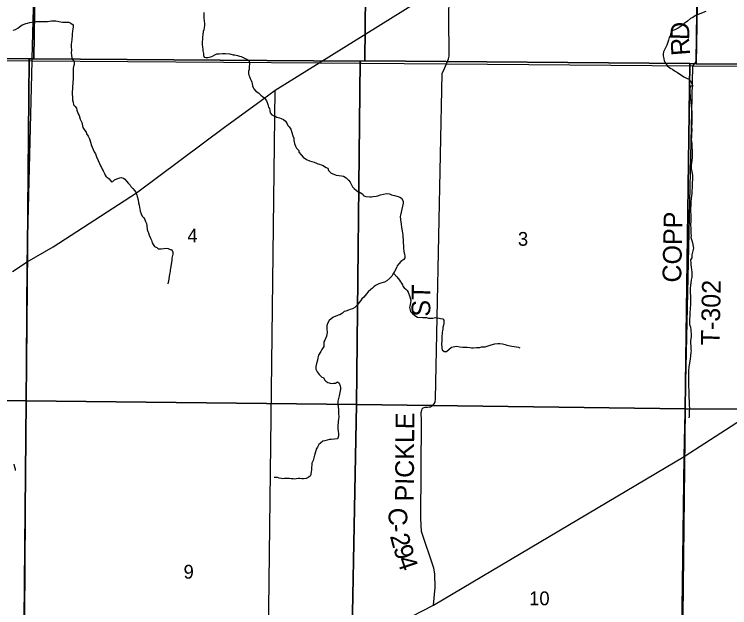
# Model space of a CAD drawing. Extents: x 1588073 to 2013523, y 1090242 to 1357120.
# Drawn here: x 1853753 to 1865230, y 1209425 to 1218948 of the extents above; entities that cross this region are included whole.
import ezdxf

# ---------------------------------------------------------------- set-up
doc = ezdxf.new("R2010")
doc.units = 0
for name, color, linetype in [('GM_X_County_Road', 7, 'Continuous'), ('GM_X_County_Road_Text', 7, 'Continuous'), ('GM_X_Minor_River', 7, 'Continuous'), ('GM_X_Section', 7, 'Continuous'), ('GM_X_Section_Text', 7, 'Continuous'), ('GM_X_State_Route', 7, 'Continuous'), ('GM_X_Township', 7, 'Continuous'), ('GM_X_Township_Road', 7, 'Continuous'), ('GM_X_Township_Road_Text', 7, 'Continuous')]:
    doc.layers.add(name, color=color, linetype=linetype)

msp = doc.modelspace()

# ---------------------------------------------------------------- linework, layer by layer
at = {"layer": 'GM_X_County_Road'}
for points in [[(1860687, 1218153), (1860699, 1218182), (1860720, 1218232), (1860729, 1218274), (1860725, 1218915), (1860732, 1219476)], [(1860479, 1209466), (1860505, 1209749), (1860501, 1209968), (1860481, 1210060), (1860285, 1210647), (1860276, 1210859), (1860287, 1212423), (1860282, 1212556), (1860291, 1212596), (1860295, 1212614), (1860311, 1212634), (1860330, 1212640), (1860346, 1212644), (1860380, 1212645), (1860408, 1212647), (1860428, 1212649), (1860448, 1212658), (1860467, 1212670), (1860491, 1212696), (1860505, 1212724), (1860510, 1212776), (1860619, 1217996), (1860656, 1218076), (1860687, 1218151), (1860687, 1218153)], [(1857774, 1208074), (1857774, 1208074), (1857821, 1208099), (1860479, 1209466), (1864502, 1211852), (1866760, 1213313), (1868379, 1214205), (1869843, 1215014), (1871044, 1215663), (1874081, 1217331)]]:
    msp.add_lwpolyline(points, dxfattribs=at)
at = {"layer": 'GM_X_Minor_River'}
for points in [[(1856794, 1218975), (1856792, 1218935), (1856792, 1218889), (1856798, 1218837), (1856802, 1218803), (1856803, 1218773), (1856797, 1218732), (1856791, 1218700), (1856785, 1218670), (1856777, 1218622), (1856773, 1218580), (1856772, 1218544), (1856768, 1218512), (1856768, 1218464), (1856770, 1218419), (1856776, 1218387), (1856779, 1218363), (1856783, 1218341), (1856787, 1218317), (1856789, 1218285), (1856801, 1218261), (1856823, 1218255), (1856857, 1218257), (1856919, 1218270), (1856981, 1218304), (1857003, 1218312), (1857041, 1218316), (1857091, 1218321), (1857140, 1218321), (1857208, 1218313), (1857262, 1218299), (1857292, 1218296), (1857334, 1218286), (1857368, 1218278), (1857394, 1218270), (1857435, 1218250), (1857457, 1218238), (1857481, 1218228), (1857519, 1218200), (1857525, 1218152), (1857523, 1218110), (1857518, 1218062), (1857512, 1218034), (1857510, 1218000), (1857516, 1217972), (1857524, 1217950), (1857538, 1217918), (1857553, 1217884), (1857563, 1217858), (1857569, 1217836), (1857573, 1217799), (1857585, 1217773), (1857597, 1217751), (1857630, 1217716), (1857668, 1217686), (1857710, 1217650), (1857732, 1217630), (1857756, 1217612), (1857775, 1217590), (1857797, 1217560), (1857809, 1217532), (1857819, 1217498), (1857833, 1217456), (1857845, 1217434), (1857852, 1217406), (1857860, 1217366), (1857884, 1217332), (1857906, 1217322), (1857930, 1217320), (1857966, 1217298), (1858009, 1217286), (1858035, 1217278), (1858069, 1217258), (1858101, 1217234), (1858129, 1217188), (1858141, 1217164), (1858164, 1217140), (1858188, 1217106)], [(1864847, 1218991), (1864723, 1218944), (1864687, 1218928), (1864627, 1218892), (1864601, 1218880), (1864553, 1218839), (1864531, 1218821), (1864499, 1218799), (1864469, 1218767), (1864433, 1218747), (1864405, 1218728), (1864349, 1218700), (1864319, 1218688), (1864295, 1218666), (1864281, 1218632), (1864279, 1218605), (1864260, 1218573), (1864246, 1218535), (1864236, 1218501), (1864222, 1218455), (1864198, 1218412), (1864168, 1218344), (1864163, 1218310), (1864165, 1218282), (1864171, 1218234), (1864181, 1218200), (1864191, 1218178), (1864204, 1218156), (1864234, 1218118), (1864266, 1218096), (1864288, 1218078), (1864310, 1218066), (1864344, 1218040), (1864391, 1218012), (1864413, 1218000), (1864441, 1217980), (1864495, 1217943), (1864547, 1217919), (1864569, 1217913), (1864602, 1217881), (1864612, 1217859), (1864636, 1217793), (1864594, 1217795), (1864588, 1217746), (1864589, 1217694), (1864595, 1217632), (1864597, 1217608), (1864605, 1217542), (1864614, 1217466), (1864616, 1217436), (1864620, 1217372), (1864625, 1217287), (1864625, 1217263), (1864623, 1217207), (1864619, 1217147), (1864620, 1217087), (1864618, 1217027), (1864616, 1216978), (1864614, 1216940), (1864621, 1216870)], [(1853734, 1218694), (1853770, 1218704), (1853808, 1218726), (1853838, 1218747), (1853878, 1218777), (1853900, 1218785), (1853936, 1218801), (1853966, 1218805), (1854000, 1218814), (1854060, 1218828), (1854096, 1218830), (1854131, 1218832), (1854157, 1218832), (1854185, 1218830), (1854237, 1218833), (1854261, 1218835), (1854285, 1218835), (1854319, 1218837), (1854349, 1218843), (1854419, 1218842), (1854443, 1218840), (1854467, 1218834), (1854501, 1218826), (1854527, 1218822), (1854578, 1218824), (1854604, 1218820), (1854626, 1218821), (1854660, 1218807), (1854696, 1218779), (1854698, 1218743), (1854694, 1218713), (1854686, 1218680), (1854683, 1218628), (1854679, 1218604), (1854673, 1218548), (1854669, 1218498), (1854663, 1218476), (1854664, 1218432), (1854668, 1218365), (1854666, 1218337), (1854668, 1218289), (1854673, 1218251), (1854683, 1218229), (1854711, 1218193), (1854713, 1218165), (1854711, 1218143), (1854701, 1218111), (1854699, 1218085), (1854698, 1218029), (1854698, 1218001), (1854696, 1217950), (1854696, 1217898), (1854693, 1217868), (1854691, 1217826), (1854687, 1217798), (1854685, 1217740), (1854683, 1217712), (1854682, 1217655), (1854686, 1217631), (1854688, 1217569), (1854698, 1217537), (1854704, 1217497), (1854731, 1217467), (1854749, 1217439), (1854757, 1217411), (1854775, 1217351), (1854791, 1217325), (1854808, 1217267), (1854822, 1217241), (1854836, 1217211), (1854853, 1217131), (1854885, 1217085), (1854905, 1217055), (1854909, 1217031), (1854937, 1216991), (1854958, 1216947), (1854978, 1216879), (1854986, 1216853), (1855004, 1216817), (1855033, 1216743), (1855053, 1216709), (1855071, 1216662), (1855096, 1216600), (1855118, 1216554), (1855138, 1216518), (1855152, 1216492), (1855163, 1216460), (1855177, 1216438), (1855187, 1216414), (1855199, 1216392), (1855209, 1216366), (1855227, 1216342), (1855249, 1216330), (1855272, 1216306), (1855290, 1216284), (1855310, 1216258), (1855334, 1216263), (1855360, 1216293), (1855398, 1216307)], [(1858188, 1217106), (1858220, 1216998), (1858235, 1216960), (1858237, 1216924), (1858249, 1216872), (1858263, 1216830), (1858280, 1216802), (1858316, 1216760), (1858320, 1216738), (1858356, 1216694), (1858389, 1216656), (1858441, 1216618), (1858487, 1216596), (1858561, 1216575), (1858601, 1216557), (1858624, 1216549), (1858648, 1216541), (1858678, 1216533), (1858706, 1216523), (1858730, 1216503), (1858756, 1216491), (1858780, 1216481), (1858792, 1216441), (1858835, 1216399), (1858877, 1216382), (1858919, 1216368), (1858957, 1216362), (1859001, 1216356), (1859033, 1216350), (1859078, 1216326), (1859116, 1216284), (1859140, 1216256), (1859152, 1216234), (1859162, 1216210), (1859179, 1216180), (1859205, 1216150), (1859241, 1216121), (1859263, 1216105), (1859299, 1216089), (1859342, 1216063), (1859352, 1216041), (1859394, 1216025), (1859454, 1216019), (1859484, 1216021), (1859510, 1216026), (1859560, 1216028), (1859584, 1216032), (1859628, 1216052), (1859722, 1216071), (1859774, 1216067), (1859803, 1216053), (1859825, 1216045), (1859853, 1216041), (1859889, 1216031), (1859911, 1216023), (1859937, 1216012), (1859963, 1215998), (1859989, 1215948), (1859992, 1215918), (1859984, 1215889), (1859980, 1215867), (1859972, 1215819), (1859958, 1215771), (1859946, 1215725), (1859945, 1215703), (1859951, 1215657), (1859955, 1215615), (1859957, 1215582), (1859966, 1215528), (1859974, 1215472), (1859980, 1215436), (1859984, 1215406), (1859986, 1215374), (1859991, 1215334), (1859993, 1215302), (1859993, 1215274), (1859997, 1215238), (1859999, 1215194), (1860004, 1215139), (1860012, 1215095), (1860018, 1215073), (1860016, 1215041), (1860004, 1215011), (1859956, 1214979), (1859922, 1214946), (1859894, 1214914), (1859889, 1214888), (1859851, 1214820), (1859827, 1214776), (1859809, 1214745), (1859777, 1214715), (1859729, 1214671), (1859693, 1214651), (1859671, 1214644), (1859631, 1214634), (1859603, 1214624), (1859581, 1214614), (1859547, 1214596), (1859521, 1214574), (1859497, 1214551), (1859475, 1214531)], [(1864621, 1216870), (1864625, 1216820), (1864629, 1216754), (1864628, 1216678), (1864626, 1216654), (1864620, 1216595), (1864618, 1216571), (1864613, 1216515), (1864611, 1216475), (1864619, 1216453), (1864625, 1216419), (1864629, 1216391), (1864631, 1216365), (1864632, 1216286), (1864628, 1216258), (1864626, 1216202), (1864626, 1216178), (1864623, 1216102), (1864623, 1216072), (1864613, 1215998), (1864607, 1215931), (1864604, 1215889), (1864602, 1215827), (1864602, 1215785), (1864604, 1215731), (1864605, 1215624), (1864603, 1215576), (1864606, 1215508), (1864608, 1215436), (1864612, 1215392), (1864606, 1215370), (1864616, 1215332), (1864635, 1215282), (1864643, 1215224), (1864647, 1215195), (1864624, 1215087), (1864620, 1215041), (1864602, 1215009), (1864604, 1214953), (1864606, 1214931), (1864613, 1214882), (1864615, 1214854), (1864621, 1214810), (1864621, 1214728), (1864614, 1214684), (1864608, 1214636), (1864602, 1214602), (1864596, 1214547), (1864594, 1214519), (1864597, 1214467), (1864599, 1214439), (1864599, 1214413), (1864601, 1214331), (1864602, 1214291), (1864596, 1214226), (1864592, 1214152), (1864589, 1214094), (1864587, 1214070), (1864587, 1214048), (1864585, 1214024), (1864587, 1213968), (1864601, 1213926), (1864608, 1213886), (1864608, 1213860), (1864610, 1213823), (1864610, 1213773), (1864600, 1213711), (1864603, 1213661), (1864605, 1213635), (1864609, 1213571), (1864611, 1213549), (1864609, 1213525), (1864600, 1213466), (1864594, 1213416), (1864582, 1213324), (1864577, 1213290), (1864571, 1213228), (1864571, 1213202), (1864569, 1213133), (1864569, 1213091), (1864568, 1213037), (1864570, 1212987), (1864570, 1212963), (1864572, 1212921), (1864575, 1212889), (1864577, 1212845), (1864577, 1212808), (1864579, 1212730), (1864582, 1212682), (1864584, 1212614), (1864582, 1212586), (1864580, 1212562), (1864578, 1212536), (1864578, 1212500), (1864577, 1212472)], [(1855398, 1216307), (1855444, 1216323), (1855468, 1216331), (1855502, 1216316), (1855524, 1216300), (1855552, 1216272), (1855587, 1216230), (1855609, 1216208), (1855623, 1216186), (1855653, 1216150), (1855679, 1216122), (1855702, 1216094), (1855706, 1216072), (1855718, 1216044), (1855726, 1216022), (1855738, 1215970), (1855745, 1215920), (1855755, 1215886), (1855761, 1215853), (1855771, 1215787), (1855787, 1215747), (1855806, 1215707), (1855828, 1215679), (1855846, 1215653), (1855858, 1215625), (1855874, 1215593), (1855879, 1215551), (1855885, 1215497), (1855893, 1215463), (1855905, 1215439), (1855917, 1215401), (1855940, 1215357), (1855954, 1215321), (1855964, 1215279), (1855978, 1215255), (1856001, 1215223), (1856041, 1215205), (1856063, 1215185), (1856107, 1215183), (1856153, 1215189), (1856193, 1215194), (1856221, 1215192), (1856255, 1215176), (1856277, 1215172), (1856298, 1215138), (1856298, 1215100), (1856282, 1215034), (1856280, 1215003), (1856272, 1214963), (1856261, 1214873), (1856255, 1214843), (1856253, 1214819), (1856249, 1214797), (1856237, 1214745), (1856230, 1214700), (1856228, 1214668), (1856218, 1214622)], [(1859838, 1214796), (1859889, 1214736), (1859913, 1214706), (1859930, 1214680), (1859950, 1214654), (1859962, 1214632), (1859980, 1214608), (1859988, 1214584), (1860008, 1214560), (1860035, 1214538), (1860055, 1214514), (1860071, 1214490), (1860099, 1214414), (1860112, 1214354), (1860110, 1214316), (1860098, 1214265), (1860092, 1214241), (1860107, 1214179), (1860143, 1214147), (1860179, 1214113), (1860219, 1214089), (1860301, 1214080), (1860364, 1214080), (1860400, 1214072), (1860428, 1214074), (1860466, 1214073), (1860508, 1214081), (1860540, 1214077), (1860568, 1214071), (1860590, 1214067), (1860626, 1214063), (1860646, 1214039), (1860643, 1213987), (1860639, 1213957), (1860629, 1213921), (1860625, 1213897), (1860623, 1213875), (1860619, 1213841), (1860615, 1213817), (1860612, 1213794), (1860610, 1213752), (1860610, 1213698), (1860604, 1213672), (1860606, 1213642), (1860610, 1213618), (1860613, 1213592), (1860619, 1213562), (1860651, 1213536), (1860685, 1213534), (1860769, 1213607), (1860821, 1213619), (1860853, 1213623), (1860901, 1213609), (1860949, 1213606), (1861019, 1213604), (1861059, 1213602), (1861088, 1213596), (1861122, 1213594), (1861166, 1213601), (1861188, 1213599), (1861222, 1213603), (1861248, 1213609), (1861278, 1213609), (1861306, 1213611), (1861354, 1213628), (1861402, 1213646), (1861464, 1213660), (1861510, 1213666), (1861540, 1213667), (1861584, 1213659), (1861626, 1213649), (1861657, 1213637), (1861683, 1213631), (1861707, 1213627), (1861733, 1213621), (1861771, 1213615), (1861809, 1213612), (1861839, 1213606), (1861861, 1213594)], [(1859475, 1214531), (1859432, 1214493), (1859402, 1214461), (1859382, 1214436), (1859358, 1214408), (1859330, 1214382), (1859310, 1214354), (1859280, 1214318), (1859252, 1214281), (1859216, 1214243), (1859176, 1214223), (1859140, 1214211), (1859112, 1214201), (1859072, 1214184), (1859046, 1214178), (1859020, 1214154), (1858976, 1214126), (1858950, 1214120), (1858926, 1214109), (1858886, 1214095), (1858862, 1214081), (1858804, 1214033), (1858781, 1213994), (1858769, 1213954), (1858767, 1213922), (1858765, 1213888), (1858771, 1213846), (1858767, 1213812), (1858762, 1213782), (1858734, 1213719), (1858720, 1213693), (1858720, 1213643), (1858716, 1213617), (1858685, 1213567), (1858671, 1213535), (1858631, 1213478), (1858621, 1213434), (1858617, 1213400), (1858601, 1213344), (1858592, 1213298), (1858592, 1213251), (1858614, 1213209), (1858642, 1213167), (1858687, 1213126), (1858711, 1213118), (1858731, 1213084), (1858753, 1213062), (1858783, 1213038), (1858805, 1213032), (1858836, 1213024), (1858872, 1213026), (1858904, 1213030), (1858940, 1213051), (1858964, 1213029), (1858978, 1212983), (1858984, 1212960), (1858984, 1212930), (1858978, 1212908), (1858969, 1212850), (1858967, 1212824), (1858945, 1212738), (1858943, 1212712), (1858939, 1212690), (1858946, 1212666), (1858952, 1212587), (1858954, 1212545), (1858957, 1212483), (1858955, 1212453), (1858951, 1212413), (1858951, 1212389), (1858945, 1212359), (1858945, 1212294), (1858948, 1212258), (1858954, 1212214), (1858954, 1212188), (1858950, 1212164), (1858936, 1212136), (1858888, 1212128), (1858838, 1212123), (1858808, 1212123), (1858770, 1212113), (1858734, 1212103), (1858702, 1212095), (1858666, 1212065), (1858640, 1212044), (1858616, 1212002), (1858596, 1211968), (1858588, 1211942), (1858569, 1211872), (1858561, 1211849), (1858555, 1211807), (1858545, 1211785), (1858527, 1211747), (1858527, 1211725), (1858522, 1211669), (1858520, 1211639), (1858516, 1211607), (1858512, 1211580), (1858508, 1211558), (1858498, 1211534), (1858466, 1211512)], [(1853743, 1211726), (1853753, 1211700), (1853764, 1211652), (1853766, 1211626)], [(1858466, 1211512), (1858434, 1211498), (1858394, 1211494), (1858366, 1211492), (1858332, 1211497), (1858306, 1211501), (1858274, 1211491), (1858250, 1211489), (1858224, 1211493), (1858196, 1211495), (1858162, 1211499), (1858112, 1211498), (1858086, 1211496), (1858062, 1211494), (1858037, 1211500), (1858001, 1211506), (1857973, 1211512), (1857945, 1211512), (1857919, 1211513)]]:
    msp.add_lwpolyline(points, dxfattribs=at)
at = {"layer": 'GM_X_Section'}
for points in [[(1848827, 1223569), (1854141, 1223531), (1854065, 1218234), (1853993, 1218231), (1848760, 1218266)], [(1859430, 1223486), (1859378, 1218199), (1859302, 1218197), (1854065, 1218234), (1854141, 1223531)], [(1864785, 1223440), (1864693, 1218153), (1864591, 1218156), (1859378, 1218199), (1859430, 1223486)], [(1864785, 1223440), (1870091, 1223410), (1869981, 1218113), (1869903, 1218113), (1864693, 1218153)], [(1848704, 1218266), (1848760, 1218266), (1853993, 1218231), (1853945, 1212746), (1848622, 1212783)], [(1853993, 1218231), (1854065, 1218234), (1859302, 1218197), (1859244, 1212688), (1853945, 1212746)], [(1859302, 1218197), (1859378, 1218199), (1864591, 1218156), (1864518, 1212615), (1859244, 1212688)], [(1864591, 1218156), (1864693, 1218153), (1869903, 1218113), (1869838, 1212582), (1864518, 1212615)], [(1848622, 1212783), (1853945, 1212746), (1853897, 1207467), (1848606, 1207490)], [(1853945, 1212746), (1859244, 1212688), (1859142, 1207389), (1853897, 1207467)], [(1859244, 1212688), (1864518, 1212615), (1864459, 1207394), (1859142, 1207389)], [(1864518, 1212615), (1869838, 1212582), (1869772, 1207321), (1864459, 1207394)]]:
    msp.add_lwpolyline(points, close=True, dxfattribs=at)
at = {"layer": 'GM_X_State_Route'}
msp.add_lwpolyline([(1853725, 1214823), (1853958, 1214975), (1854378, 1215216), (1855715, 1216084), (1857127, 1217137), (1857635, 1217507), (1857939, 1217728), (1858641, 1218167), (1860732, 1219476), (1861245, 1219717), (1861576, 1219884), (1861726, 1219972), (1862320, 1220495), (1863162, 1221319), (1863438, 1221576), (1864372, 1222196)], dxfattribs=at)
at = {"layer": 'GM_X_Township'}
for points in [[(1848744, 1218244), (1854040, 1218203), (1858641, 1218167), (1860687, 1218151), (1864646, 1218120), (1874066, 1218076), (1874052, 1218500), (1874032, 1219221)], [(1848744, 1218244), (1854040, 1218203), (1858641, 1218167), (1860687, 1218151), (1864646, 1218120), (1874066, 1218076)]]:
    msp.add_lwpolyline(points, dxfattribs=at)
at = {"layer": 'GM_X_Township_Road'}
for points in [[(1864669, 1218158), (1864692, 1218196), (1864744, 1222099), (1864749, 1222457)], [(1854041, 1218236), (1854108, 1220867)], [(1853901, 1206036), (1853958, 1214975), (1854040, 1218203), (1854041, 1218236), (1854041, 1218236)], [(1864559, 1214483), (1864636, 1218104), (1864639, 1218109), (1864642, 1218113)], [(1864642, 1218113), (1864646, 1218120), (1864665, 1218152), (1864669, 1218158)], [(1857821, 1208099), (1857939, 1217728)], [(1864502, 1211852), (1864559, 1214481), (1864559, 1214483)], [(1864360, 1202052), (1864442, 1207372), (1864502, 1211852)]]:
    msp.add_lwpolyline(points, dxfattribs=at)

# ---------------------------------------------------------------- texts
at = {"layer": 'GM_X_County_Road_Text'}
for s, rotation, p in [('ST', 89.4097, (1860425, 1214095)), ('PICKLE', 89.6078, (1860161, 1211129)), ('C', 269.9024, (1859758, 1211030)), ('-', 274.2569, (1859758, 1210759)), ('2', 284.7532, (1859777, 1210577)), ('9', 287.6299, (1859829, 1210383)), ('4', 288.2247, (1859886, 1210203))]:
    msp.add_text(s, height=300, rotation=rotation, dxfattribs=at).set_placement(p)
at = {"layer": 'GM_X_Section_Text'}
for s, p in [('4', (1856530, 1215288)), ('3', (1861832, 1215233)), ('9', (1856468, 1209892)), ('10', (1862012, 1209465))]:
    msp.add_text(s, height=221, rotation=0, dxfattribs=at).set_placement(p)
at = {"layer": 'GM_X_Township_Road_Text'}
for s, rotation, p in [('D', 89.0783, (1864579, 1218535)), ('R', 94.3677, (1864598, 1218296)), ('COPP', 88.8978, (1864451, 1214641)), ('T-302', 88.8762, (1865067, 1213634))]:
    msp.add_text(s, height=300, rotation=rotation, dxfattribs=at).set_placement(p)

doc.saveas('drawing.dxf')
